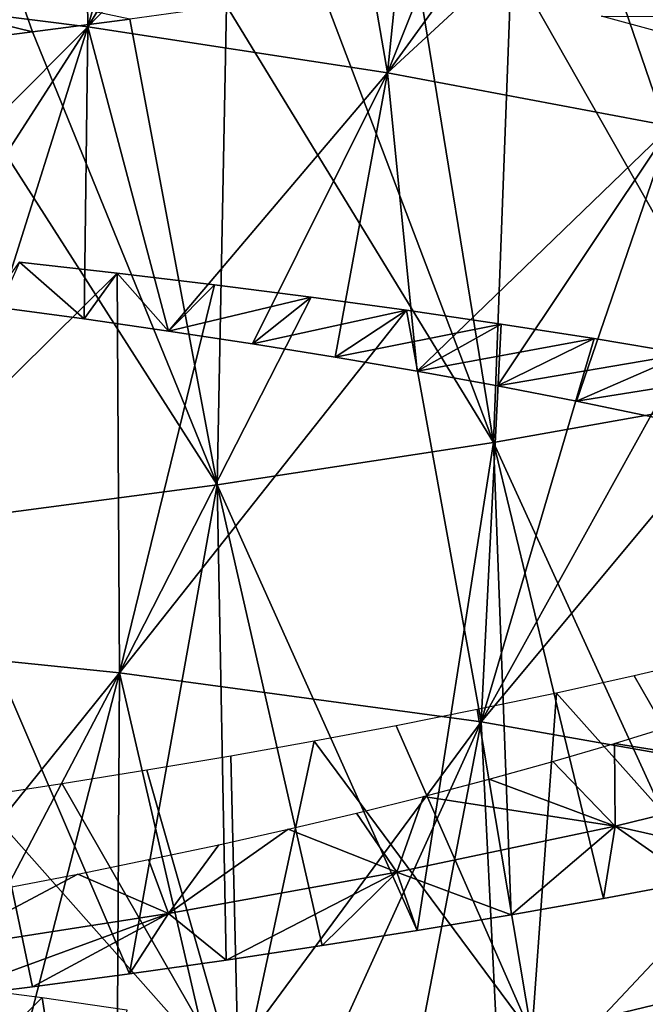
# Model space of a CAD drawing. Header units: millimetres. Extents: x -161 to 161, y -94 to 1149.
# Tile 844 of 1056: x 44.81 to 47.07, y 436.66 to 440.22. Entities that reach past the tile are written whole.
import ezdxf

# ---------------------------------------------------------------- set-up
doc = ezdxf.new("R2010")
doc.units = ezdxf.units.MM
doc.header["$LTSCALE"] = 81.481481
for name, color, linetype in [('72', 7, 'CONTINUOUS'), ('73', 7, 'CONTINUOUS'), ('82', 7, 'CONTINUOUS'), ('85', 7, 'CONTINUOUS'), ('86', 7, 'CONTINUOUS'), ('87', 7, 'CONTINUOUS')]:
    doc.layers.add(name, color=color, linetype=linetype)

msp = doc.modelspace()

# ---------------------------------------------------------------- linework, layer by layer
at = {"layer": '72', "color": 7, "linetype": 'CONTINUOUS', "true_color": 0xaaaaaa}
for points in [[(44.7308, 439.1768, -6.5169), (45.0376, 439.1352, -6.5021), (44.8047, 439.3407, -7.7036), (44.7308, 439.1768, -6.5169)], [(44.8047, 439.3407, -7.7036), (45.0376, 439.1352, -6.5021), (45.1578, 439.301, -7.6845), (44.8047, 439.3407, -7.7036)], [(45.0376, 439.1352, -6.5021), (45.343, 439.0912, -6.4712), (45.1578, 439.301, -7.6845), (45.0376, 439.1352, -6.5021)], [(45.1578, 439.301, -7.6845), (45.343, 439.0912, -6.4712), (45.5091, 439.2587, -7.6477), (45.1578, 439.301, -7.6845)], [(45.5091, 439.2587, -7.6477), (45.343, 439.0912, -6.4712), (45.8579, 439.2138, -7.5935), (45.5091, 439.2587, -7.6477)], [(45.343, 439.0912, -6.4712), (45.646, 439.045, -6.4244), (45.8579, 439.2138, -7.5935), (45.343, 439.0912, -6.4712)], [(45.8579, 439.2138, -7.5935), (45.646, 439.045, -6.4244), (46.2033, 439.1665, -7.5221), (45.8579, 439.2138, -7.5935)], [(45.646, 439.045, -6.4244), (45.9457, 438.9965, -6.3619), (46.2033, 439.1665, -7.5221), (45.646, 439.045, -6.4244)], [(46.2033, 439.1665, -7.5221), (45.9457, 438.9965, -6.3619), (46.5445, 439.1166, -7.4336), (46.2033, 439.1665, -7.5221)], [(45.9457, 438.9965, -6.3619), (46.2412, 438.9457, -6.284), (46.5445, 439.1166, -7.4336), (45.9457, 438.9965, -6.3619)], [(46.5445, 439.1166, -7.4336), (46.2412, 438.9457, -6.284), (46.8805, 439.0642, -7.3282), (46.5445, 439.1166, -7.4336)], [(46.2412, 438.9457, -6.284), (46.5318, 438.8927, -6.1907), (46.8805, 439.0642, -7.3282), (46.2412, 438.9457, -6.284)], [(46.8805, 439.0642, -7.3282), (46.5318, 438.8927, -6.1907), (47.2104, 439.0093, -7.206), (46.8805, 439.0642, -7.3282)], [(46.5318, 438.8927, -6.1907), (46.8166, 438.8374, -6.0824), (47.2104, 439.0093, -7.206), (46.5318, 438.8927, -6.1907)], [(47.2104, 439.0093, -7.206), (46.8166, 438.8374, -6.0824), (47.5334, 438.9518, -7.0673), (47.2104, 439.0093, -7.206)], [(46.8166, 438.8374, -6.0824), (47.0948, 438.7797, -5.9591), (47.5334, 438.9518, -7.0673), (46.8166, 438.8374, -6.0824)]]:
    msp.add_3dface(points, dxfattribs=at)
at = {"layer": '73', "color": 7, "linetype": 'CONTINUOUS', "true_color": 0xaaaaaa}
for points in [[(44.8047, 439.3407, -7.7036), (45.1578, 439.301, -7.6845), (43.8347, 437.9925, -7.8804), (44.8047, 439.3407, -7.7036)], [(43.8347, 437.9925, -7.8804), (45.1578, 439.301, -7.6845), (45.1653, 437.8559, -7.9023), (43.8347, 437.9925, -7.8804)], [(45.1578, 439.301, -7.6845), (45.5091, 439.2587, -7.6477), (45.1653, 437.8559, -7.9023), (45.1578, 439.301, -7.6845)], [(45.5091, 439.2587, -7.6477), (45.8579, 439.2138, -7.5935), (45.1653, 437.8559, -7.9023), (45.5091, 439.2587, -7.6477)], [(45.8579, 439.2138, -7.5935), (46.2033, 439.1665, -7.5221), (45.1653, 437.8559, -7.9023), (45.8579, 439.2138, -7.5935)], [(45.1653, 437.8559, -7.9023), (46.2033, 439.1665, -7.5221), (46.4721, 437.6787, -7.6759), (45.1653, 437.8559, -7.9023)], [(46.2033, 439.1665, -7.5221), (46.5445, 439.1166, -7.4336), (46.4721, 437.6787, -7.6759), (46.2033, 439.1665, -7.5221)], [(46.5445, 439.1166, -7.4336), (46.8805, 439.0642, -7.3282), (46.4721, 437.6787, -7.6759), (46.5445, 439.1166, -7.4336)], [(46.8805, 439.0642, -7.3282), (47.2104, 439.0093, -7.206), (46.4721, 437.6787, -7.6759), (46.8805, 439.0642, -7.3282)], [(47.2104, 439.0093, -7.206), (47.5334, 438.9518, -7.0673), (46.4721, 437.6787, -7.6759), (47.2104, 439.0093, -7.206)], [(46.4721, 437.6787, -7.6759), (47.5334, 438.9518, -7.0673), (47.7075, 437.4611, -7.2105), (46.4721, 437.6787, -7.6759)], [(44.0974, 436.5291, -8.1497), (43.8347, 437.9925, -7.8804), (45.1653, 437.8559, -7.9023), (44.0974, 436.5291, -8.1497)], [(44.451, 436.4951, -8.1676), (44.0974, 436.5291, -8.1497), (45.1653, 437.8559, -7.9023), (44.451, 436.4951, -8.1676)], [(44.8047, 436.4578, -8.1677), (44.451, 436.4951, -8.1676), (45.1653, 437.8559, -7.9023), (44.8047, 436.4578, -8.1677)], [(45.1578, 436.4173, -8.1502), (44.8047, 436.4578, -8.1677), (45.1653, 437.8559, -7.9023), (45.1578, 436.4173, -8.1502)], [(45.5091, 436.3735, -8.1151), (45.1578, 436.4173, -8.1502), (45.1653, 437.8559, -7.9023), (45.5091, 436.3735, -8.1151)], [(45.5091, 436.3735, -8.1151), (45.1653, 437.8559, -7.9023), (46.4721, 437.6787, -7.6759), (45.5091, 436.3735, -8.1151)], [(45.8579, 436.3266, -8.0628), (45.5091, 436.3735, -8.1151), (46.4721, 437.6787, -7.6759), (45.8579, 436.3266, -8.0628)], [(46.2033, 436.2764, -7.9933), (45.8579, 436.3266, -8.0628), (46.4721, 437.6787, -7.6759), (46.2033, 436.2764, -7.9933)], [(46.5445, 436.2231, -7.9069), (46.2033, 436.2764, -7.9933), (46.4721, 437.6787, -7.6759), (46.5445, 436.2231, -7.9069)], [(46.5445, 436.2231, -7.9069), (46.4721, 437.6787, -7.6759), (47.7075, 437.4611, -7.2105), (46.5445, 436.2231, -7.9069)], [(46.8805, 436.1665, -7.8037), (46.5445, 436.2231, -7.9069), (47.7075, 437.4611, -7.2105), (46.8805, 436.1665, -7.8037)], [(47.2104, 436.1067, -7.6838), (46.8805, 436.1665, -7.8037), (47.7075, 437.4611, -7.2105), (47.2104, 436.1067, -7.6838)]]:
    msp.add_3dface(points, dxfattribs=at)
at = {"layer": '82', "color": 7, "linetype": 'CONTINUOUS', "true_color": 0xaaaaaa}
for points in [[(43.9488, 440.3303, -6.3421), (45.0376, 441.2522, -6.2345), (45.0513, 440.1908, -6.3596), (43.9488, 440.3303, -6.3421)], [(45.0376, 441.2522, -6.2345), (45.343, 441.2092, -6.2023), (45.0513, 440.1908, -6.3596), (45.0376, 441.2522, -6.2345)], [(45.343, 441.2092, -6.2023), (45.646, 441.1643, -6.1543), (45.0513, 440.1908, -6.3596), (45.343, 441.2092, -6.2023)], [(45.646, 441.1643, -6.1543), (45.9457, 441.1177, -6.0904), (45.0513, 440.1908, -6.3596), (45.646, 441.1643, -6.1543)], [(45.0513, 440.1908, -6.3596), (45.9457, 441.1177, -6.0904), (46.1341, 440.0248, -6.1703), (45.0513, 440.1908, -6.3596)], [(45.9457, 441.1177, -6.0904), (46.2412, 441.0692, -6.0111), (46.1341, 440.0248, -6.1703), (45.9457, 441.1177, -6.0904)], [(46.2412, 441.0692, -6.0111), (46.5318, 441.0188, -5.9163), (46.1341, 440.0248, -6.1703), (46.2412, 441.0692, -6.0111)], [(46.5318, 441.0188, -5.9163), (46.8166, 440.9666, -5.8064), (46.1341, 440.0248, -6.1703), (46.5318, 441.0188, -5.9163)], [(46.8166, 440.9666, -5.8064), (47.0948, 440.9126, -5.6815), (46.1341, 440.0248, -6.1703), (46.8166, 440.9666, -5.8064)], [(46.1341, 440.0248, -6.1703), (47.0948, 440.9126, -5.6815), (47.1576, 439.8321, -5.7821), (46.1341, 440.0248, -6.1703)], [(44.1168, 439.2531, -6.498), (43.9488, 440.3303, -6.3421), (45.0513, 440.1908, -6.3596), (44.1168, 439.2531, -6.498)], [(44.4236, 439.2161, -6.5156), (44.1168, 439.2531, -6.498), (45.0513, 440.1908, -6.3596), (44.4236, 439.2161, -6.5156)], [(44.7308, 439.1768, -6.5169), (44.4236, 439.2161, -6.5156), (45.0513, 440.1908, -6.3596), (44.7308, 439.1768, -6.5169)], [(45.0376, 439.1352, -6.5021), (44.7308, 439.1768, -6.5169), (45.0513, 440.1908, -6.3596), (45.0376, 439.1352, -6.5021)], [(45.343, 439.0912, -6.4712), (45.0376, 439.1352, -6.5021), (45.0513, 440.1908, -6.3596), (45.343, 439.0912, -6.4712)], [(45.343, 439.0912, -6.4712), (45.0513, 440.1908, -6.3596), (46.1341, 440.0248, -6.1703), (45.343, 439.0912, -6.4712)], [(45.646, 439.045, -6.4244), (45.343, 439.0912, -6.4712), (46.1341, 440.0248, -6.1703), (45.646, 439.045, -6.4244)], [(45.9457, 438.9965, -6.3619), (45.646, 439.045, -6.4244), (46.1341, 440.0248, -6.1703), (45.9457, 438.9965, -6.3619)], [(46.2412, 438.9457, -6.284), (45.9457, 438.9965, -6.3619), (46.1341, 440.0248, -6.1703), (46.2412, 438.9457, -6.284)], [(46.2412, 438.9457, -6.284), (46.1341, 440.0248, -6.1703), (47.1576, 439.8321, -5.7821), (46.2412, 438.9457, -6.284)], [(46.5318, 438.8927, -6.1907), (46.2412, 438.9457, -6.284), (47.1576, 439.8321, -5.7821), (46.5318, 438.8927, -6.1907)], [(46.8166, 438.8374, -6.0824), (46.5318, 438.8927, -6.1907), (47.1576, 439.8321, -5.7821), (46.8166, 438.8374, -6.0824)], [(47.0948, 438.7797, -5.9591), (46.8166, 438.8374, -6.0824), (47.1576, 439.8321, -5.7821), (47.0948, 438.7797, -5.9591)], [(47.2989, 437.9087, 4.2864), (47.0256, 437.8449, 4.4204), (47.6355, 436.7849, 3.9212), (47.2989, 437.9087, 4.2864)], [(47.0256, 437.8449, 4.4204), (46.7452, 437.7829, 4.5397), (47.6355, 436.7849, 3.9212), (47.0256, 437.8449, 4.4204)], [(46.7452, 437.7829, 4.5397), (46.4584, 437.7229, 4.6439), (46.6556, 436.5494, 4.3967), (46.7452, 437.7829, 4.5397)], [(47.6355, 436.7849, 3.9212), (46.7452, 437.7829, 4.5397), (46.6556, 436.5494, 4.3967), (47.6355, 436.7849, 3.9212)], [(46.4584, 437.7229, 4.6439), (46.166, 437.665, 4.7328), (46.6556, 436.5494, 4.3967), (46.4584, 437.7229, 4.6439)], [(46.166, 437.665, 4.7328), (45.8689, 437.6091, 4.8062), (46.6556, 436.5494, 4.3967), (46.166, 437.665, 4.7328)], [(45.8689, 437.6091, 4.8062), (45.5681, 437.5553, 4.8639), (45.5976, 436.3419, 4.6786), (45.8689, 437.6091, 4.8062)], [(46.6556, 436.5494, 4.3967), (45.8689, 437.6091, 4.8062), (45.5976, 436.3419, 4.6786), (46.6556, 436.5494, 4.3967)], [(45.5681, 437.5553, 4.8639), (45.2643, 437.5037, 4.9058), (45.5976, 436.3419, 4.6786), (45.5681, 437.5553, 4.8639)], [(45.2643, 437.5037, 4.9058), (44.9584, 437.4543, 4.9318), (45.5976, 436.3419, 4.6786), (45.2643, 437.5037, 4.9058)], [(44.9584, 437.4543, 4.9318), (44.6514, 437.4073, 4.9415), (45.5976, 436.3419, 4.6786), (44.9584, 437.4543, 4.9318)], [(45.5976, 436.3419, 4.6786), (44.6514, 437.4073, 4.9415), (44.5, 436.1652, 4.7574), (45.5976, 436.3419, 4.6786)], [(47.5643, 435.5605, 3.7722), (47.6355, 436.7849, 3.9212), (46.6556, 436.5494, 4.3967), (47.5643, 435.5605, 3.7722)], [(44.5786, 436.7229, -6.9078), (44.8864, 436.6821, -6.9023), (43.9488, 435.7476, -7.0587), (44.5786, 436.7229, -6.9078)], [(43.9488, 435.7476, -7.0587), (44.8864, 436.6821, -6.9023), (45.0513, 435.6095, -7.0848), (43.9488, 435.7476, -7.0587)], [(44.8864, 436.6821, -6.9023), (45.1928, 436.6385, -6.8807), (45.0513, 435.6095, -7.0848), (44.8864, 436.6821, -6.9023)]]:
    msp.add_3dface(points, dxfattribs=at)
at = {"layer": '85', "color": 7, "linetype": 'CONTINUOUS', "true_color": 0xaaaaaa}
for points in [[(46.907, 440.2296, -4.4866), (48.07, 440.2253, -5.1431), (47.1241, 440.1699, -4.3509), (46.907, 440.2296, -4.4866)], [(47.1693, 437.6674, 2.9058), (47.6937, 437.4826, 3.9856), (46.9544, 437.6005, 3.0419), (47.1693, 437.6674, 2.9058)], [(46.9544, 437.6005, 3.0419), (46.9567, 437.3017, 4.3768), (46.7317, 437.5352, 3.1659), (46.9544, 437.6005, 3.0419)], [(47.6937, 437.4826, 3.9856), (46.9567, 437.3017, 4.3768), (46.9544, 437.6005, 3.0419), (47.6937, 437.4826, 3.9856)], [(46.7317, 437.5352, 3.1659), (46.9567, 437.3017, 4.3768), (46.5016, 437.4715, 3.2774), (46.7317, 437.5352, 3.1659)], [(46.5016, 437.4715, 3.2774), (46.9567, 437.3017, 4.3768), (46.2649, 437.4095, 3.3759), (46.5016, 437.4715, 3.2774)], [(46.9567, 437.3017, 4.3768), (47.6937, 437.4826, 3.9856), (47.5631, 437.1661, 5.4081), (46.9567, 437.3017, 4.3768)], [(46.2649, 437.4095, 3.3759), (46.1674, 437.1359, 4.6568), (46.0225, 437.3493, 3.4608), (46.2649, 437.4095, 3.3759)], [(46.9567, 437.3017, 4.3768), (46.1674, 437.1359, 4.6568), (46.2649, 437.4095, 3.3759), (46.9567, 437.3017, 4.3768)], [(46.0225, 437.3493, 3.4608), (46.1674, 437.1359, 4.6568), (45.7754, 437.2911, 3.532), (46.0225, 437.3493, 3.4608)], [(46.1674, 437.1359, 4.6568), (45.3426, 436.9864, 4.82), (45.7754, 437.2911, 3.532), (46.1674, 437.1359, 4.6568)], [(45.7754, 437.2911, 3.532), (45.3426, 436.9864, 4.82), (45.5246, 437.2349, 3.5891), (45.7754, 437.2911, 3.532)], [(46.1674, 437.1359, 4.6568), (46.9567, 437.3017, 4.3768), (46.5807, 436.9815, 5.7747), (46.1674, 437.1359, 4.6568)], [(46.5807, 436.9815, 5.7747), (46.9567, 437.3017, 4.3768), (46.9146, 437.0408, 5.669), (46.5807, 436.9815, 5.7747)], [(46.9146, 437.0408, 5.669), (46.9567, 437.3017, 4.3768), (47.2424, 437.1023, 5.5467), (46.9146, 437.0408, 5.669)], [(47.2424, 437.1023, 5.5467), (46.9567, 437.3017, 4.3768), (47.5631, 437.1661, 5.4081), (47.2424, 437.1023, 5.5467)], [(45.5246, 437.2349, 3.5891), (45.3426, 436.9864, 4.82), (45.2709, 437.1808, 3.6322), (45.5246, 437.2349, 3.5891)], [(45.2709, 437.1808, 3.6322), (45.3426, 436.9864, 4.82), (45.015, 437.1288, 3.6611), (45.2709, 437.1808, 3.6322)], [(45.3426, 436.9864, 4.82), (44.5, 436.8543, 4.863), (45.015, 437.1288, 3.6611), (45.3426, 436.9864, 4.82)], [(45.015, 437.1288, 3.6611), (44.5, 436.8543, 4.863), (44.7578, 437.0789, 3.6758), (45.015, 437.1288, 3.6611)], [(45.3426, 436.9864, 4.82), (46.1674, 437.1359, 4.6568), (45.5515, 436.8181, 5.99), (45.3426, 436.9864, 4.82)], [(45.5515, 436.8181, 5.99), (46.1674, 437.1359, 4.6568), (45.8982, 436.8701, 5.9353), (45.5515, 436.8181, 5.99)], [(45.8982, 436.8701, 5.9353), (46.1674, 437.1359, 4.6568), (46.2415, 436.9246, 5.8635), (45.8982, 436.8701, 5.9353)], [(46.2415, 436.9246, 5.8635), (46.1674, 437.1359, 4.6568), (46.5807, 436.9815, 5.7747), (46.2415, 436.9246, 5.8635)], [(44.5, 436.6774, 6.0499), (44.5, 436.8543, 4.863), (45.3426, 436.9864, 4.82), (44.5, 436.6774, 6.0499)], [(44.5, 436.6774, 6.0499), (45.3426, 436.9864, 4.82), (44.8515, 436.7217, 6.0475), (44.5, 436.6774, 6.0499)], [(44.8515, 436.7217, 6.0475), (45.3426, 436.9864, 4.82), (45.2023, 436.7687, 6.0275), (44.8515, 436.7217, 6.0475)], [(45.2023, 436.7687, 6.0275), (45.3426, 436.9864, 4.82), (45.5515, 436.8181, 5.99), (45.2023, 436.7687, 6.0275)]]:
    msp.add_3dface(points, dxfattribs=at)
at = {"layer": '86', "color": 7, "linetype": 'CONTINUOUS', "true_color": 0xaaaaaa}
for points in [[(44.5, 440.258, 5.3008), (44.8519, 440.173, 6.4896), (44.8056, 440.3036, 5.2975), (44.5, 440.258, 5.3008)], [(44.8519, 440.173, 6.4896), (45.2031, 440.2191, 6.4677), (44.8056, 440.3036, 5.2975), (44.8519, 440.173, 6.4896)], [(44.5, 440.258, 5.3008), (44.5, 440.1287, 6.4938), (44.8519, 440.173, 6.4896), (44.5, 440.258, 5.3008)]]:
    msp.add_3dface(points, dxfattribs=at)
at = {"layer": '87', "color": 7, "linetype": 'CONTINUOUS', "true_color": 0xaaaaaa}
for points in [[(47.245, 440.5337, 5.973), (46.917, 440.477, 6.0979), (47.4715, 438.8589, 5.6796), (47.245, 440.5337, 5.973)], [(46.917, 440.477, 6.0979), (46.5827, 440.4219, 6.2061), (47.4715, 438.8589, 5.6796), (46.917, 440.477, 6.0979)], [(46.5827, 440.4219, 6.2061), (46.2433, 440.3686, 6.2973), (46.517, 438.6888, 6.0262), (46.5827, 440.4219, 6.2061)], [(47.4715, 438.8589, 5.6796), (46.5827, 440.4219, 6.2061), (46.517, 438.6888, 6.0262), (47.4715, 438.8589, 5.6796)], [(46.2433, 440.3686, 6.2973), (45.8997, 440.317, 6.3714), (46.517, 438.6888, 6.0262), (46.2433, 440.3686, 6.2973)], [(45.8997, 440.317, 6.3714), (45.5526, 440.2671, 6.4282), (46.517, 438.6888, 6.0262), (45.8997, 440.317, 6.3714)], [(45.5526, 440.2671, 6.4282), (45.2031, 440.2191, 6.4677), (45.5193, 438.5358, 6.2307), (45.5526, 440.2671, 6.4282)], [(46.517, 438.6888, 6.0262), (45.5526, 440.2671, 6.4282), (45.5193, 438.5358, 6.2307), (46.517, 438.6888, 6.0262)], [(45.2031, 440.2191, 6.4677), (44.8519, 440.173, 6.4896), (45.5193, 438.5358, 6.2307), (45.2031, 440.2191, 6.4677)], [(44.8519, 440.173, 6.4896), (44.5, 440.1287, 6.4938), (45.5193, 438.5358, 6.2307), (44.8519, 440.173, 6.4896)], [(44.5, 440.1287, 6.4938), (44.5, 438.4009, 6.2891), (45.5193, 438.5358, 6.2307), (44.5, 440.1287, 6.4938)], [(47.2424, 437.1023, 5.5467), (47.4715, 438.8589, 5.6796), (46.517, 438.6888, 6.0262), (47.2424, 437.1023, 5.5467)], [(46.2415, 436.9246, 5.8635), (46.517, 438.6888, 6.0262), (45.5193, 438.5358, 6.2307), (46.2415, 436.9246, 5.8635)], [(46.2415, 436.9246, 5.8635), (46.5807, 436.9815, 5.7747), (46.517, 438.6888, 6.0262), (46.2415, 436.9246, 5.8635)], [(46.5807, 436.9815, 5.7747), (46.9146, 437.0408, 5.669), (46.517, 438.6888, 6.0262), (46.5807, 436.9815, 5.7747)], [(46.9146, 437.0408, 5.669), (47.2424, 437.1023, 5.5467), (46.517, 438.6888, 6.0262), (46.9146, 437.0408, 5.669)], [(44.5, 438.4009, 6.2891), (45.2023, 436.7687, 6.0275), (45.5193, 438.5358, 6.2307), (44.5, 438.4009, 6.2891)], [(45.2023, 436.7687, 6.0275), (45.5515, 436.8181, 5.99), (45.5193, 438.5358, 6.2307), (45.2023, 436.7687, 6.0275)], [(45.5515, 436.8181, 5.99), (45.8982, 436.8701, 5.9353), (45.5193, 438.5358, 6.2307), (45.5515, 436.8181, 5.99)], [(45.8982, 436.8701, 5.9353), (46.2415, 436.9246, 5.8635), (45.5193, 438.5358, 6.2307), (45.8982, 436.8701, 5.9353)], [(44.5, 438.4009, 6.2891), (44.5, 436.6774, 6.0499), (44.8515, 436.7217, 6.0475), (44.5, 438.4009, 6.2891)], [(44.5, 438.4009, 6.2891), (44.8515, 436.7217, 6.0475), (45.2023, 436.7687, 6.0275), (44.5, 438.4009, 6.2891)]]:
    msp.add_3dface(points, dxfattribs=at)

doc.saveas('drawing.dxf')
